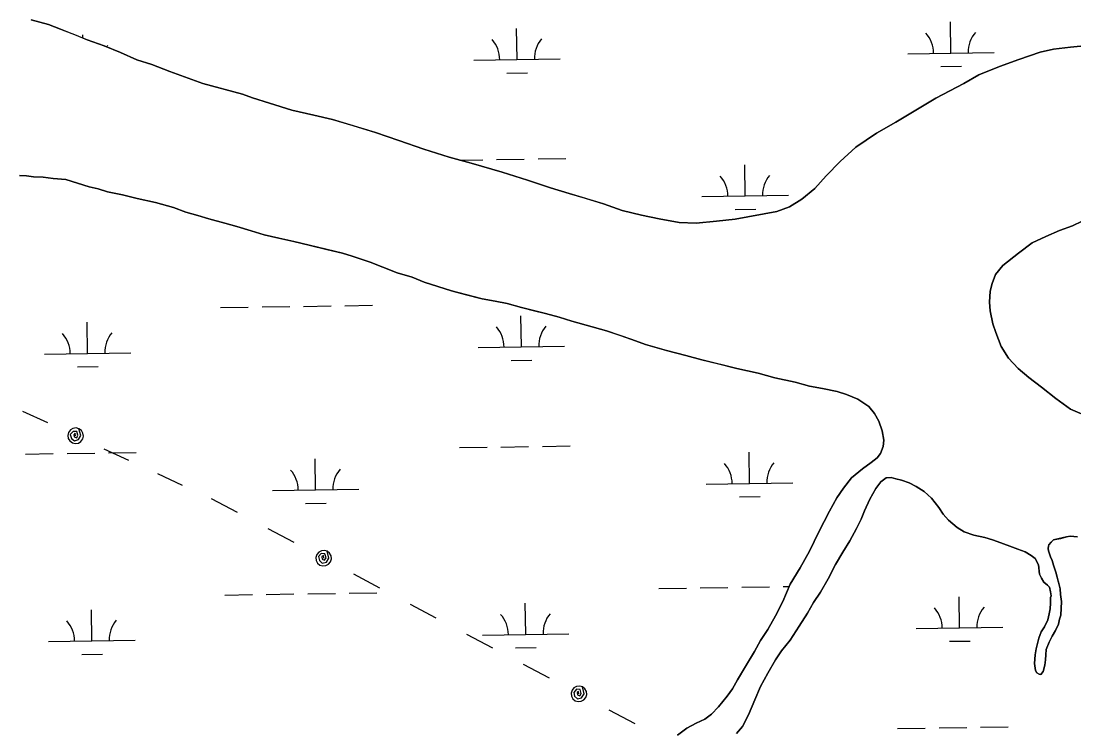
# Model space of a CAD drawing. Extents: x 3807117 to 3845308, y 337856 to 363736.
# Drawn here: x 3825692 to 3826910, y 356116 to 356937 of the extents above; entities that cross this region are included whole.
import ezdxf

# ---------------------------------------------------------------- set-up
doc = ezdxf.new("R2010")
doc.units = 0
for name, color, linetype in [('V-TOPO-SHOR', 7, 'Continuous'), ('V-UTIL-LINE', 7, 'Continuous'), ('V-WETL-SWMP', 7, 'Continuous')]:
    doc.layers.add(name, color=color, linetype=linetype)

msp = doc.modelspace()

# ---------------------------------------------------------------- linework, layer by layer
at = {"layer": 'V-TOPO-SHOR'}
for points in [[(3825704.1, 356938.6), (3825724, 356933.1), (3825738, 356927.9), (3825756, 356920.8), (3825768.8, 356915.6), (3825788.3, 356908.5), (3825807.4, 356900.6), (3825826.1, 356892.3), (3825843.7, 356886.7), (3825864.4, 356878.8), (3825902.6, 356864.9), (3825948.6, 356852.5), (3825959.9, 356848.2), (3825979.8, 356842.2), (3826005.6, 356834.2), (3826030.9, 356828.2), (3826052.4, 356823.4), (3826076.2, 356816.3), (3826102.3, 356808.3), (3826129.2, 356798.8), (3826158.1, 356788.9), (3826187.4, 356779.7), (3826213.1, 356772.6), (3826249, 356762.2), (3826278.3, 356753.1), (3826304.8, 356744.3), (3826326.2, 356737.6), (3826345, 356732), (3826366, 356725.6), (3826387.5, 356718.1), (3826410.1, 356712.5), (3826430.4, 356708.1), (3826453.4, 356704), (3826473.4, 356703.2), (3826496.8, 356705.4), (3826518.3, 356708), (3826566.4, 356716.7), (3826581.3, 356722.1), (3826595.4, 356731), (3826610.7, 356743.4)], [(3826610.7, 356743.4), (3826623.7, 356758.2), (3826639.8, 356774.5), (3826657.9, 356791.2), (3826681.8, 356807.5), (3826704.1, 356820.3), (3826725.3, 356832.7), (3826750.4, 356847.8), (3826782.9, 356864.8), (3826800.2, 356874.9), (3826824.1, 356884.5), (3826846.4, 356892.6), (3826871, 356901.1), (3826886.7, 356904.5), (3826906.2, 356907.1), (3826925.8, 356909)], [(3825690.4, 356758.3), (3825698.7, 356757.9), (3825706.9, 356757), (3825717.8, 356756.6), (3825729.6, 356754.9), (3825744.1, 356753.7), (3825771.1, 356745.3), (3825781.6, 356742.9), (3825792.2, 356739.7), (3825809.8, 356736.1), (3825826.6, 356731.7), (3825847.7, 356727.3), (3825868.8, 356721.3), (3825882.9, 356716.1), (3825897, 356712.1), (3825909.5, 356708.1), (3825927.9, 356703.3), (3825942, 356699.3), (3825958.4, 356694.2), (3825973.6, 356689.8), (3825990.5, 356685.8), (3826007.7, 356682.1), (3826025.7, 356677.7), (3826046, 356672.9), (3826064, 356668.5), (3826075.4, 356664.9), (3826096.1, 356658.2), (3826110.9, 356652.2), (3826127.3, 356645.9), (3826144.6, 356640.7), (3826158.6, 356635.1), (3826174.3, 356629.9), (3826190.3, 356624.8), (3826205.9, 356620.8), (3826225.9, 356615.6), (3826240.8, 356613.1), (3826254.8, 356610.3)], [(3826919.6, 356705.4), (3826908.7, 356700), (3826893.4, 356694.6), (3826877.8, 356687.7), (3826862.1, 356680.4), (3826846.1, 356668.4), (3826828.1, 356654.4), (3826819.4, 356643.9), (3826815.5, 356633.4), (3826813.5, 356624.5), (3826812.6, 356612), (3826813.3, 356601.9), (3826816.4, 356586.6), (3826819.8, 356576.9), (3826826, 356560.4), (3826834.5, 356547.1), (3826845.8, 356535), (3826858.2, 356524.8), (3826872.9, 356513.4), (3826889.2, 356500.4), (3826906.3, 356487.9), (3826929.7, 356478)], [(3826254.8, 356610.3), (3826271.3, 356605.5), (3826286.1, 356601.9), (3826299.1, 356598.7), (3826314.7, 356594.3), (3826329.6, 356589.9), (3826369.4, 356578.7), (3826384.7, 356573.6), (3826398.8, 356568.8), (3826414.8, 356562.8), (3826439, 356556), (3826461.3, 356550), (3826479.7, 356545.2), (3826497.7, 356540.8), (3826520.4, 356535.2), (3826545.1, 356529.6), (3826564.2, 356524.4), (3826587.7, 356519.2), (3826604.5, 356514.8), (3826619.4, 356512), (3826636.2, 356508.4), (3826647.2, 356504.8), (3826660.1, 356499.6), (3826672.9, 356490.9), (3826679.5, 356483.1), (3826684.6, 356474), (3826688.4, 356463), (3826690.3, 356452.1), (3826689.5, 356444.6), (3826686.3, 356436.8)], [(3826686.3, 356436.8), (3826682.8, 356431.7), (3826675.7, 356426.3), (3826665.5, 356418.9), (3826652.9, 356408.4), (3826643.8, 356396.7), (3826635.9, 356385.4), (3826627.6, 356370.1), (3826615.3, 356345.9), (3826604.3, 356323.7), (3826593.6, 356304.5), (3826582.1, 356285.4), (3826573.4, 356265.5), (3826565.1, 356249), (3826556, 356233), (3826547.7, 356220.2), (3826540.6, 356207.7), (3826529.5, 356188.9), (3826521.2, 356174.9), (3826515.3, 356164.3), (3826509, 356155.7), (3826499.1, 356143.3), (3826490.8, 356135.1), (3826483.3, 356129.2), (3826473.1, 356124.6), (3826462.5, 356118.8), (3826451.5, 356110.6)], [(3826520.1, 356112.6), (3826526.8, 356120.8), (3826533.9, 356134.1), (3826541, 356151.6), (3826547.8, 356166.9), (3826556.1, 356182.5), (3826565.2, 356197.7), (3826571.9, 356208.3), (3826581.8, 356220.8), (3826592.4, 356236.8), (3826601.9, 356252), (3826609, 356264.1), (3826616.9, 356276.2), (3826626, 356291.8), (3826634.3, 356308.2), (3826643, 356322.3), (3826650.9, 356335.5), (3826658.8, 356350), (3826664, 356360.5), (3826668, 356370.3), (3826674.3, 356384), (3826681, 356396.1), (3826687, 356403.9), (3826693.2, 356408.6), (3826698.7, 356408.9)], [(3826698.7, 356408.9), (3826704.2, 356407.3), (3826710.9, 356405.7), (3826719.5, 356402.9), (3826727.7, 356398.6), (3826737, 356392.7), (3826745.6, 356384.8), (3826753.8, 356374.2), (3826758.8, 356366.3), (3826765.1, 356359.6), (3826775.2, 356350.9), (3826783.4, 356346.2), (3826794.3, 356342.2), (3826807.2, 356339.4), (3826816.2, 356336.6), (3826825.6, 356333.4), (3826839.3, 356328.3), (3826845.2, 356325.9), (3826853.8, 356322.7), (3826860.8, 356318.7), (3826865.5, 356315.2), (3826869.4, 356307.7), (3826870.5, 356297.1), (3826872.8, 356292.4), (3826875.5, 356287.7), (3826879.8, 356284.2), (3826882.1, 356281.8)], [(3826882.1, 356281.8), (3826883.3, 356276.7), (3826883.7, 356272), (3826883.3, 356270), (3826883.2, 356263.4), (3826882.8, 356257.1), (3826881.6, 356251.3), (3826880, 356244.2), (3826876, 356236), (3826872.5, 356230.1), (3826869.7, 356223.1), (3826866.5, 356210.6), (3826865.3, 356203.6), (3826864.8, 356193.8), (3826865.6, 356185.5), (3826867.5, 356182.8), (3826870.2, 356181.2), (3826871.8, 356180.8), (3826874.6, 356184.3), (3826876.6, 356191.7), (3826877.4, 356198), (3826877.8, 356203.5), (3826878.2, 356209.8), (3826881.4, 356218.4), (3826885, 356225.4), (3826888.9, 356232), (3826892.5, 356239), (3826893.7, 356244.9), (3826894.9, 356249.6), (3826895.8, 356265.3), (3826894.6, 356273.5), (3826894.3, 356280.2), (3826892.4, 356287.6), (3826890.8, 356293.5), (3826889.3, 356299.4), (3826886.6, 356307.6), (3826885, 356312.7), (3826883.1, 356317), (3826880.8, 356324.1), (3826880.4, 356326.9), (3826880.8, 356329.6), (3826881.2, 356330.8), (3826884, 356333.9), (3826886.7, 356336.6), (3826890.3, 356337.4), (3826895, 356338.5), (3826901.6, 356340.1), (3826906, 356341.2), (3826914.2, 356340.4)]]:
    msp.add_lwpolyline(points, dxfattribs=at)
at = {"layer": 'V-UTIL-LINE'}
for points in [[(3825694.2, 356485.6), (3825722.8, 356472.4)], [(3825755.5, 356457.3), (3825755, 356460.1), (3825753.4, 356458.4), (3825753.9, 356455.8), (3825756.7, 356454.8), (3825758.2, 356457.8), (3825756.7, 356462.3), (3825752.5, 356462.3), (3825749.3, 356458.6), (3825750.7, 356454.2), (3825754.2, 356451.5), (3825758.9, 356452.7), (3825761.5, 356457.6), (3825759.3, 356465.4), (3825755.9, 356466.2), (3825752.4, 356465.7), (3825749.4, 356463.9), (3825747.3, 356461), (3825746.5, 356457.6), (3825747, 356454.1), (3825748.9, 356451.2), (3825751.7, 356449.1), (3825755.1, 356448.3), (3825758.6, 356448.8), (3825761.6, 356450.6), (3825763.7, 356453.5), (3825764.5, 356456.9), (3825763.9, 356460.4), (3825762.1, 356463.4), (3825759.3, 356465.4)], [(3825788.2, 356442.1), (3825816.7, 356428.9)], [(3825850.3, 356413.4), (3825878.8, 356400.2)], [(3825912.4, 356384.7), (3825942.5, 356368.7)], [(3825977.8, 356349.9), (3826007.9, 356333.9)], [(3826042.4, 356315.6), (3826042, 356318.5), (3826040.3, 356316.9), (3826040.7, 356314.2), (3826043.4, 356313.1), (3826045.1, 356316), (3826043.9, 356320.5), (3826039.6, 356320.8), (3826036.3, 356317.3), (3826037.4, 356312.8), (3826040.8, 356309.9), (3826045.5, 356310.9), (3826048.4, 356315.6), (3826046.6, 356323.5), (3826043.2, 356324.6), (3826039.7, 356324.2), (3826036.6, 356322.5), (3826034.4, 356319.8), (3826033.4, 356316.5), (3826033.8, 356313), (3826035.4, 356309.9), (3826038.1, 356307.6), (3826041.5, 356306.6), (3826045, 356307), (3826048.1, 356308.6), (3826050.3, 356311.4), (3826051.3, 356314.7), (3826051, 356318.2), (3826049.3, 356321.3), (3826046.6, 356323.5)], [(3826076.8, 356297.3), (3826106.9, 356281.3)], [(3826142.3, 356262.5), (3826172.3, 356246.5)], [(3826207.7, 356227.7), (3826237.7, 356211.7)], [(3826273.1, 356192.9), (3826303.2, 356176.9)], [(3826337.7, 356158.6), (3826337.3, 356161.4), (3826335.6, 356159.9), (3826336, 356157.2), (3826338.7, 356156.1), (3826340.4, 356159), (3826339.2, 356163.5), (3826334.9, 356163.8), (3826331.6, 356160.2), (3826332.7, 356155.8), (3826336.1, 356152.9), (3826340.8, 356153.9), (3826343.7, 356158.6), (3826341.9, 356166.5), (3826338.5, 356167.5), (3826335, 356167.2), (3826331.9, 356165.5), (3826329.7, 356162.8), (3826328.7, 356159.4), (3826329, 356155.9), (3826330.7, 356152.8), (3826333.4, 356150.6), (3826336.8, 356149.6), (3826340.3, 356150), (3826343.4, 356151.6), (3826345.6, 356154.3), (3826346.6, 356157.7), (3826346.3, 356161.2), (3826344.6, 356164.3), (3826341.9, 356166.5)], [(3826372.1, 356140.2), (3826402.2, 356124.3)]]:
    msp.add_lwpolyline(points, dxfattribs=at)
at = {"layer": 'V-WETL-SWMP'}
for p, q in [((3826768, 356900.2), (3826767.4, 356936.2)), ((3825763.8, 356917.6), (3825763.7, 356921.1)), ((3826266.1, 356892.6), (3826265.6, 356928.6)), ((3826216.1, 356891.9), (3826316.1, 356893.4)), ((3826718, 356899.4), (3826818, 356900.9)), ((3826756.2, 356884.6), (3826780.2, 356884.9)), ((3826254.3, 356877), (3826278.3, 356877.4)), ((3826200, 356776.2), (3826226.4, 356776.6)), ((3826242.4, 356776.9), (3826274.4, 356777.3)), ((3826290.4, 356777.6), (3826322.4, 356778)), ((3826529.9, 356734.7), (3826529.4, 356770.7)), ((3825698.7, 356757.9), (3825690.4, 356758.3)), ((3825706.9, 356757), (3825698.7, 356757.9)), ((3825717.8, 356756.6), (3825706.9, 356757)), ((3825729.6, 356754.9), (3825717.8, 356756.6)), ((3825744.1, 356753.7), (3825729.6, 356754.9)), ((3825771.1, 356745.3), (3825744.1, 356753.7)), ((3825781.6, 356742.9), (3825771.1, 356745.3)), ((3825792.2, 356739.7), (3825781.6, 356742.9)), ((3825809.8, 356736.1), (3825792.2, 356739.7)), ((3825826.6, 356731.7), (3825809.8, 356736.1)), ((3826480, 356734), (3826579.9, 356735.5)), ((3825847.7, 356727.3), (3825826.6, 356731.7)), ((3825868.8, 356721.3), (3825847.7, 356727.3)), ((3825882.9, 356716.1), (3825868.8, 356721.3)), ((3825897, 356712.1), (3825882.9, 356716.1)), ((3825909.5, 356708.1), (3825897, 356712.1)), ((3826518.2, 356719.1), (3826542.2, 356719.5)), ((3825927.9, 356703.3), (3825909.5, 356708.1)), ((3825942, 356699.3), (3825927.9, 356703.3)), ((3825958.4, 356694.2), (3825942, 356699.3)), ((3826893.4, 356694.6), (3826908.7, 356700)), ((3826908.7, 356700), (3826919.6, 356705.4)), ((3825973.6, 356689.8), (3825958.4, 356694.2)), ((3825990.5, 356685.8), (3825973.6, 356689.8)), ((3826007.7, 356682.1), (3825990.5, 356685.8)), ((3826862.1, 356680.4), (3826877.8, 356687.7)), ((3826877.8, 356687.7), (3826893.4, 356694.6)), ((3826064, 356668.5), (3826007.7, 356682.1)), ((3826846.1, 356668.4), (3826862.1, 356680.4)), ((3826075.4, 356664.9), (3826064, 356668.5)), ((3826096.1, 356658.2), (3826075.4, 356664.9)), ((3826828.1, 356654.4), (3826846.1, 356668.4)), ((3826110.9, 356652.2), (3826096.1, 356658.2)), ((3826127.3, 356645.9), (3826110.9, 356652.2)), ((3826819.4, 356643.9), (3826828.1, 356654.4)), ((3826144.6, 356640.7), (3826127.3, 356645.9)), ((3826158.6, 356635.1), (3826144.6, 356640.7)), ((3826815.5, 356633.4), (3826819.4, 356643.9)), ((3826190.3, 356624.8), (3826158.6, 356635.1)), ((3826225.9, 356615.6), (3826190.3, 356624.8)), ((3826813.5, 356624.5), (3826815.5, 356633.4)), ((3826240.8, 356613.1), (3826225.9, 356615.6)), ((3826254.8, 356610.3), (3826240.8, 356613.1)), ((3826812.6, 356612), (3826813.5, 356624.5)), ((3825923.1, 356605.5), (3825955.1, 356606)), ((3825971.1, 356606.3), (3826003.1, 356606.7)), ((3826019.1, 356607), (3826051, 356607.5)), ((3826067, 356607.7), (3826099, 356608.2)), ((3826271.3, 356605.5), (3826254.8, 356610.3)), ((3826299, 356598.7), (3826271.3, 356605.5)), ((3826813.3, 356601.9), (3826812.6, 356612)), ((3826816.4, 356586.6), (3826813.3, 356601.9)), ((3825769.2, 356552.5), (3825768.7, 356588.5)), ((3826271.1, 356560), (3826270.6, 356596)), ((3826314.7, 356594.3), (3826299, 356598.7)), ((3826329.6, 356589.9), (3826314.7, 356594.3)), ((3826369.4, 356578.7), (3826329.6, 356589.9)), ((3826398.8, 356568.8), (3826369.4, 356578.7)), ((3826819.8, 356576.9), (3826816.4, 356586.6)), ((3826826, 356560.4), (3826819.8, 356576.9)), ((3826414.8, 356562.8), (3826398.8, 356568.8)), ((3825719.3, 356551.7), (3825819.2, 356553.2)), ((3826221.1, 356559.3), (3826321.1, 356560.8)), ((3826439, 356556), (3826414.8, 356562.8)), ((3826461.3, 356550), (3826439, 356556)), ((3826834.5, 356547.1), (3826826, 356560.4)), ((3826259.3, 356544.4), (3826283.3, 356544.8)), ((3826479.7, 356545.2), (3826461.3, 356550)), ((3826520.4, 356535.2), (3826479.7, 356545.2)), ((3826845.8, 356535), (3826834.5, 356547.1)), ((3825757.5, 356536.9), (3825781.5, 356537.2)), ((3826545.1, 356529.6), (3826520.4, 356535.2)), ((3826564.2, 356524.4), (3826545.1, 356529.6)), ((3826858.2, 356524.8), (3826845.8, 356535)), ((3826587.7, 356519.2), (3826564.2, 356524.4)), ((3826604.5, 356514.8), (3826587.7, 356519.2)), ((3826872.9, 356513.4), (3826858.2, 356524.8)), ((3826619.4, 356512), (3826604.5, 356514.8)), ((3826636.2, 356508.4), (3826619.4, 356512)), ((3826647.2, 356504.8), (3826636.2, 356508.4)), ((3826660.1, 356499.6), (3826647.2, 356504.8)), ((3826889.2, 356500.4), (3826872.9, 356513.4)), ((3826672.9, 356490.9), (3826660.1, 356499.6)), ((3826679.5, 356483.1), (3826672.9, 356490.9)), ((3826906.3, 356487.9), (3826889.2, 356500.4)), ((3826684.6, 356474), (3826679.5, 356483.1)), ((3826945.6, 356471.3), (3826906.3, 356487.9)), ((3826688.4, 356463), (3826684.6, 356474)), ((3826690.3, 356452.1), (3826688.4, 356463)), ((3826199.4, 356443.5), (3826231.4, 356444)), ((3826247.4, 356444.2), (3826279.4, 356444.7)), ((3826295.4, 356444.9), (3826327.4, 356445.4)), ((3826686.3, 356436.8), (3826689.5, 356444.6)), ((3826689.5, 356444.6), (3826690.3, 356452.1)), ((3825697.6, 356436), (3825729.6, 356436.5)), ((3825745.6, 356436.7), (3825777.6, 356437.2)), ((3825793.6, 356437.4), (3825825.6, 356437.9)), ((3826033.1, 356394.6), (3826032.5, 356430.6)), ((3826534.9, 356402.1), (3826534.4, 356438.1)), ((3826675.7, 356426.3), (3826682.8, 356431.7)), ((3826682.8, 356431.7), (3826686.3, 356436.8)), ((3826652.9, 356408.4), (3826665.5, 356418.9)), ((3826665.5, 356418.9), (3826675.7, 356426.3)), ((3826643.8, 356396.7), (3826652.9, 356408.4)), ((3826693.2, 356408.6), (3826687, 356403.9)), ((3826698.7, 356408.9), (3826693.2, 356408.6)), ((3826704.2, 356407.3), (3826698.7, 356408.9)), ((3826710.9, 356405.7), (3826704.2, 356407.3)), ((3826719.5, 356402.9), (3826710.9, 356405.7)), ((3825983.1, 356393.8), (3826083.1, 356395.3)), ((3826484.9, 356401.3), (3826584.9, 356402.8)), ((3826635.9, 356385.4), (3826643.8, 356396.7)), ((3826681, 356396.1), (3826674.3, 356384)), ((3826687, 356403.9), (3826681, 356396.1)), ((3826727.7, 356398.6), (3826719.5, 356402.9)), ((3826737, 356392.7), (3826727.7, 356398.6)), ((3826523.2, 356386.5), (3826547.2, 356386.8)), ((3826627.6, 356370.1), (3826635.9, 356385.4)), ((3826674.3, 356384), (3826668, 356370.3)), ((3826745.6, 356384.8), (3826737, 356392.7)), ((3826753.8, 356374.2), (3826745.6, 356384.8)), ((3826021.3, 356379), (3826045.3, 356379.3)), ((3826615.3, 356345.9), (3826627.6, 356370.1)), ((3826668, 356370.3), (3826664, 356360.5)), ((3826758.8, 356366.3), (3826753.8, 356374.2)), ((3826664, 356360.5), (3826658.8, 356350)), ((3826765.1, 356359.6), (3826758.8, 356366.3)), ((3826775.2, 356350.9), (3826765.1, 356359.6)), ((3826604.3, 356323.7), (3826615.3, 356345.9)), ((3826658.8, 356350), (3826650.9, 356335.5)), ((3826783.4, 356346.2), (3826775.2, 356350.9)), ((3826794.3, 356342.2), (3826783.4, 356346.2)), ((3826650.9, 356335.5), (3826643, 356322.3)), ((3826807.2, 356339.4), (3826794.3, 356342.2)), ((3826816.2, 356336.6), (3826807.2, 356339.4)), ((3826825.6, 356333.4), (3826816.2, 356336.6)), ((3826839.3, 356328.3), (3826825.6, 356333.4)), ((3826884, 356333.9), (3826881.2, 356330.8)), ((3826886.7, 356336.6), (3826884, 356333.9)), ((3826901.6, 356340.1), (3826886.7, 356336.6)), ((3826906, 356341.2), (3826901.6, 356340.1)), ((3826914.2, 356340.4), (3826906, 356341.2)), ((3826593.6, 356304.5), (3826604.3, 356323.7)), ((3826643, 356322.3), (3826634.3, 356308.2)), ((3826845.2, 356325.9), (3826839.3, 356328.3)), ((3826853.8, 356322.7), (3826845.2, 356325.9)), ((3826860.8, 356318.7), (3826853.8, 356322.7)), ((3826880.8, 356329.6), (3826880.4, 356326.9)), ((3826880.4, 356326.9), (3826880.8, 356324.1)), ((3826881.2, 356330.8), (3826880.8, 356329.6)), ((3826880.8, 356324.1), (3826883.1, 356317)), ((3826634.3, 356308.2), (3826626, 356291.8)), ((3826865.5, 356315.2), (3826860.8, 356318.7)), ((3826869.4, 356307.7), (3826865.5, 356315.2)), ((3826883.1, 356317), (3826885, 356312.7)), ((3826885, 356312.7), (3826886.6, 356307.6)), ((3826582.1, 356285.4), (3826593.6, 356304.5)), ((3826870.5, 356297.1), (3826869.4, 356307.7)), ((3826872.8, 356292.4), (3826870.5, 356297.1)), ((3826886.6, 356307.6), (3826889.3, 356299.4)), ((3826889.3, 356299.4), (3826894.3, 356280.2)), ((3826573.4, 356265.5), (3826582.1, 356285.4)), ((3826626, 356291.8), (3826616.9, 356276.2)), ((3826875.5, 356287.7), (3826872.8, 356292.4)), ((3826879.8, 356284.2), (3826875.5, 356287.7)), ((3826882.1, 356281.8), (3826879.8, 356284.2)), ((3825928, 356272.9), (3825960, 356273.4)), ((3825976, 356273.6), (3826008, 356274.1)), ((3826024, 356274.3), (3826056, 356274.8)), ((3826072, 356275.1), (3826104, 356275.5)), ((3826429.9, 356280.4), (3826461.9, 356280.9)), ((3826477.9, 356281.1), (3826509.9, 356281.6)), ((3826525.9, 356281.9), (3826557.9, 356282.3)), ((3826573.9, 356282.6), (3826580.9, 356282.7)), ((3826616.9, 356276.2), (3826609, 356264.1)), ((3826883.3, 356276.7), (3826882.1, 356281.8)), ((3826883.7, 356272), (3826883.3, 356276.7)), ((3826883.3, 356270), (3826883.7, 356272)), ((3826894.3, 356280.2), (3826894.6, 356273.5)), ((3826894.6, 356273.5), (3826895.8, 356265.3)), ((3826276.1, 356227.4), (3826275.5, 356263.4)), ((3826565.1, 356249), (3826573.4, 356265.5)), ((3826609, 356264.1), (3826601.9, 356252)), ((3826777.9, 356234.9), (3826777.4, 356270.9)), ((3826882.8, 356257.1), (3826883.2, 356263.4)), ((3826883.2, 356263.4), (3826883.3, 356270)), ((3826895.8, 356265.3), (3826894.9, 356249.6)), ((3825774.2, 356219.9), (3825773.7, 356255.9)), ((3826556, 356233), (3826565.1, 356249)), ((3826601.9, 356252), (3826592.4, 356236.8)), ((3826880, 356244.2), (3826881.6, 356251.3)), ((3826881.6, 356251.3), (3826882.8, 356257.1)), ((3826894.9, 356249.6), (3826893.7, 356244.9)), ((3826592.4, 356236.8), (3826581.8, 356220.8)), ((3826727.9, 356234.1), (3826827.9, 356235.6)), ((3826872.5, 356230.1), (3826876, 356236)), ((3826876, 356236), (3826880, 356244.2)), ((3826892.5, 356239), (3826888.9, 356232)), ((3826893.7, 356244.9), (3826892.5, 356239)), ((3826226.1, 356226.6), (3826326.1, 356228.1)), ((3826547.7, 356220.2), (3826556, 356233)), ((3826866.5, 356210.6), (3826869.7, 356223.1)), ((3826869.7, 356223.1), (3826872.5, 356230.1)), ((3826885, 356225.4), (3826881.4, 356218.4)), ((3826888.9, 356232), (3826885, 356225.4)), ((3825724.2, 356219.1), (3825824.2, 356220.6)), ((3826264.3, 356211.8), (3826288.3, 356212.1)), ((3826540.6, 356207.7), (3826547.7, 356220.2)), ((3826581.8, 356220.8), (3826571.9, 356208.3)), ((3826766.2, 356219.3), (3826790.2, 356219.6)), ((3826865.3, 356203.6), (3826866.5, 356210.6)), ((3826881.4, 356218.4), (3826878.2, 356209.8)), ((3825762.5, 356204.2), (3825786.5, 356204.6)), ((3826521.2, 356174.9), (3826540.6, 356207.7)), ((3826571.9, 356208.3), (3826565.2, 356197.7)), ((3826864.8, 356193.8), (3826865.3, 356203.6)), ((3826878.2, 356209.8), (3826877.4, 356198)), ((3826565.2, 356197.7), (3826556.1, 356182.5)), ((3826865.6, 356185.5), (3826864.8, 356193.8)), ((3826876.6, 356191.7), (3826874.6, 356184.3)), ((3826877.4, 356198), (3826876.6, 356191.7)), ((3826515.3, 356164.3), (3826521.2, 356174.9)), ((3826556.1, 356182.5), (3826547.8, 356166.9)), ((3826867.5, 356182.8), (3826865.6, 356185.5)), ((3826870.2, 356181.2), (3826867.5, 356182.8)), ((3826871.8, 356180.8), (3826870.2, 356181.2)), ((3826874.6, 356184.3), (3826871.8, 356180.8)), ((3826509, 356155.7), (3826515.3, 356164.3)), ((3826547.8, 356166.9), (3826541.1, 356151.6)), ((3826499.1, 356143.3), (3826509, 356155.7)), ((3826541.1, 356151.6), (3826533.9, 356134.1)), ((3826490.8, 356135.1), (3826499.1, 356143.3)), ((3826473.1, 356124.6), (3826483.3, 356129.2)), ((3826483.3, 356129.2), (3826490.8, 356135.1)), ((3826533.9, 356134.1), (3826526.8, 356120.8)), ((3826451.5, 356110.6), (3826462.5, 356118.8)), ((3826462.5, 356118.8), (3826473.1, 356124.6)), ((3826526.8, 356120.8), (3826520.1, 356112.6)), ((3826706.3, 356118.4), (3826738.3, 356118.9)), ((3826754.3, 356119.1), (3826786.3, 356119.6)), ((3826802.3, 356119.8), (3826834.3, 356120.3))]:
    msp.add_line(p, q, dxfattribs=at)
for points in [[(3826030.9, 356828.2), (3826005.6, 356834.2), (3825979.8, 356842.2), (3825959.9, 356848.2), (3825948.6, 356852.5), (3825902.6, 356864.9), (3825864.4, 356878.8), (3825843.7, 356886.7), (3825826.1, 356892.3), (3825807.4, 356900.6), (3825788.3, 356908.5), (3825768.8, 356915.6), (3825738, 356927.9), (3825724, 356933.1), (3825704.1, 356938.6)], [(3826925.8, 356909), (3826906.2, 356907.1), (3826886.7, 356904.5), (3826871, 356901.1), (3826846.4, 356892.6), (3826824.1, 356884.5), (3826800.2, 356874.9), (3826782.9, 356864.8), (3826750.4, 356847.8), (3826725.3, 356832.7), (3826704.1, 356820.3), (3826681.8, 356807.5), (3826657.9, 356791.2), (3826639.8, 356774.5), (3826623.7, 356758.2), (3826610.7, 356743.4), (3826595.4, 356731), (3826581.3, 356722.1), (3826566.4, 356716.7), (3826518.3, 356708), (3826496.8, 356705.4), (3826473.4, 356703.2), (3826453.4, 356704), (3826430.4, 356708.1), (3826410.1, 356712.5), (3826387.5, 356718.1), (3826366, 356725.6), (3826326.2, 356737.6), (3826304.8, 356744.3), (3826278.3, 356753.1), (3826249, 356762.2), (3826213.1, 356772.6), (3826187.4, 356779.7), (3826158.1, 356788.9), (3826129.2, 356798.8), (3826102.3, 356808.3), (3826052.4, 356823.4), (3826030.9, 356828.2)]]:
    msp.add_lwpolyline(points, dxfattribs=at)
for centre, start, end in [((3826712.7, 356899.8), 0.0865, 41.6302), ((3826823.2, 356901.5), 140.0865, 181.6302), ((3825819.5, 356886.4), 140.0865, 143.6379), ((3826210.9, 356892.3), 0.0865, 41.6302), ((3826321.3, 356894), 140.0865, 181.6302), ((3826585.2, 356736), 140.0865, 181.6302), ((3826474.7, 356734.4), 0.0865, 41.6302), ((3825824.5, 356553.8), 140.0865, 181.6302), ((3826215.9, 356559.7), 0.0865, 41.6302), ((3826326.3, 356561.3), 140.0865, 181.6302), ((3825714, 356552.1), 0.0865, 41.6302), ((3825977.8, 356394.2), 0.0865, 41.6302), ((3826088.3, 356395.9), 140.0865, 181.6302), ((3826479.7, 356401.7), 0.0865, 41.6302), ((3826590.2, 356403.4), 140.0865, 181.6302), ((3826220.8, 356227), 0.0865, 41.6302), ((3826331.3, 356228.7), 140.0865, 181.6302), ((3826722.7, 356234.5), 0.0865, 41.6302), ((3826833.2, 356236.2), 140.0865, 181.6302), ((3825719, 356219.5), 0.0865, 41.6302), ((3825829.5, 356221.2), 140.0865, 181.6302)]:
    msp.add_arc(centre, 35.2, start, end, dxfattribs=at)

doc.saveas('drawing.dxf')
